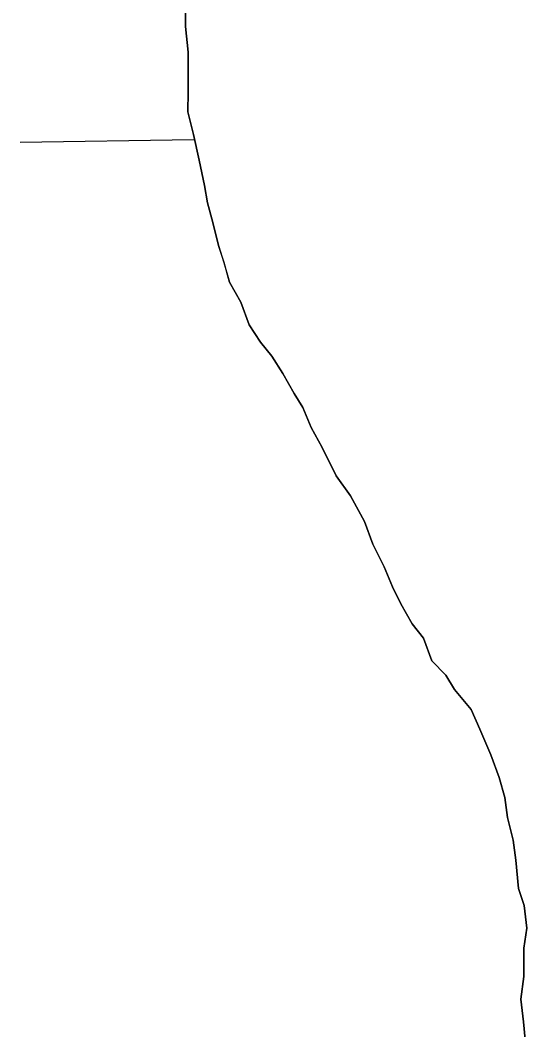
# Model space of a CAD drawing. Extents: x 3823584 to 3861785, y 301729 to 327625.
# Drawn here: x 3858781.7 to 3858875.1, y 323566.2 to 323752.2 of the extents above; entities that cross this region are included whole.
import ezdxf

# ---------------------------------------------------------------- set-up
doc = ezdxf.new("R2010")
doc.units = 0
doc.layers.add('V-TOPO-SHOR', color=7, linetype='Continuous')
doc.layers.add('V-WETL-SWMP', color=7, linetype='Continuous')

msp = doc.modelspace()

# ---------------------------------------------------------------- linework, layer by layer
at = {"layer": 'V-TOPO-SHOR'}
for points in [[(3858812.68, 323738.97), (3858812.7, 323743.15), (3858812.72, 323746.28), (3858812.22, 323750.99), (3858812.23, 323754.13)], [(3858874.98, 323562.44), (3858874.49, 323567.67), (3858873.99, 323571.86), (3858874.54, 323576.04), (3858874.56, 323581.27), (3858875.1, 323584.92), (3858874.6, 323589.11), (3858873.58, 323592.25), (3858873.08, 323597.48), (3858872.58, 323601.15), (3858871.56, 323605.33), (3858871.05, 323608.99), (3858870.03, 323612.66), (3858868.48, 323616.85), (3858866.42, 323621.57), (3858864.87, 323625.23), (3858861.75, 323628.91), (3858860.2, 323631.54), (3858857.59, 323634.16), (3858856.05, 323638.35), (3858853.97, 323640.98), (3858851.9, 323644.65), (3858850.35, 323647.79), (3858848.8, 323651.46), (3858846.73, 323655.66), (3858845.19, 323659.85), (3858842.6, 323664.57), (3858840, 323668.24), (3858837.42, 323673.48), (3858835.35, 323677.15), (3858833.8, 323680.82), (3858832.24, 323683.44), (3858830.17, 323687.11), (3858828.1, 323690.26), (3858826.02, 323692.89), (3858823.95, 323696.04), (3858822.4, 323700.23), (3858820.33, 323703.9), (3858819.31, 323707.56), (3858818.27, 323710.7), (3858817.25, 323714.89), (3858816.23, 323718.56), (3858815.72, 323721.7), (3858814.7, 323726.41), (3858813.68, 323731.12), (3858812.66, 323735.31), (3858812.68, 323738.97)]]:
    msp.add_lwpolyline(points, dxfattribs=at)
at = {"layer": 'V-WETL-SWMP'}
for p, q in [((3858812.23, 323754.13), (3858812.22, 323750.99)), ((3858812.22, 323750.99), (3858812.72, 323746.29)), ((3858812.72, 323746.29), (3858812.7, 323743.15)), ((3858812.7, 323743.15), (3858812.68, 323738.97)), ((3858812.68, 323738.97), (3858812.66, 323735.31)), ((3858812.66, 323735.31), (3858813.68, 323731.12)), ((3858813.68, 323731.12), (3858814.7, 323726.41)), ((3858781.74, 323729.71), (3858813.74, 323730.2)), ((3858814.7, 323726.41), (3858815.72, 323721.7)), ((3858815.72, 323721.7), (3858816.23, 323718.56)), ((3858816.23, 323718.56), (3858817.25, 323714.89)), ((3858817.25, 323714.89), (3858818.27, 323710.7)), ((3858818.27, 323710.7), (3858819.3, 323707.56)), ((3858819.3, 323707.56), (3858820.33, 323703.9)), ((3858820.33, 323703.9), (3858822.4, 323700.23)), ((3858822.4, 323700.23), (3858823.95, 323696.04)), ((3858823.95, 323696.04), (3858826.02, 323692.89)), ((3858826.02, 323692.89), (3858828.1, 323690.26)), ((3858828.1, 323690.26), (3858830.17, 323687.11)), ((3858830.17, 323687.11), (3858832.24, 323683.44)), ((3858832.24, 323683.44), (3858833.8, 323680.82)), ((3858833.8, 323680.82), (3858835.35, 323677.15)), ((3858835.35, 323677.15), (3858837.42, 323673.48)), ((3858837.42, 323673.48), (3858840, 323668.24)), ((3858840, 323668.24), (3858842.6, 323664.57)), ((3858842.6, 323664.57), (3858845.19, 323659.85)), ((3858845.19, 323659.85), (3858846.73, 323655.66)), ((3858846.73, 323655.66), (3858848.8, 323651.46)), ((3858848.8, 323651.46), (3858850.35, 323647.79)), ((3858850.35, 323647.79), (3858851.9, 323644.65)), ((3858851.9, 323644.65), (3858853.97, 323640.98)), ((3858853.97, 323640.98), (3858856.05, 323638.35)), ((3858856.05, 323638.35), (3858857.6, 323634.16)), ((3858857.6, 323634.16), (3858860.2, 323631.53)), ((3858860.2, 323631.53), (3858861.75, 323628.91)), ((3858861.75, 323628.91), (3858864.87, 323625.23)), ((3858864.87, 323625.23), (3858866.42, 323621.57)), ((3858866.42, 323621.57), (3858868.48, 323616.85)), ((3858868.48, 323616.85), (3858870.03, 323612.66)), ((3858870.03, 323612.66), (3858871.05, 323608.99)), ((3858871.05, 323608.99), (3858871.56, 323605.33)), ((3858871.56, 323605.33), (3858872.58, 323601.15)), ((3858872.58, 323601.15), (3858873.08, 323597.48)), ((3858873.08, 323597.48), (3858873.58, 323592.25)), ((3858873.58, 323592.25), (3858874.6, 323589.11)), ((3858874.6, 323589.11), (3858875.1, 323584.92)), ((3858875.1, 323584.92), (3858874.56, 323581.27)), ((3858874.56, 323581.27), (3858874.54, 323576.04)), ((3858874.54, 323576.04), (3858873.99, 323571.86)), ((3858873.99, 323571.86), (3858874.49, 323567.67)), ((3858874.49, 323567.67), (3858874.98, 323562.44))]:
    msp.add_line(p, q, dxfattribs=at)

doc.saveas('drawing.dxf')
